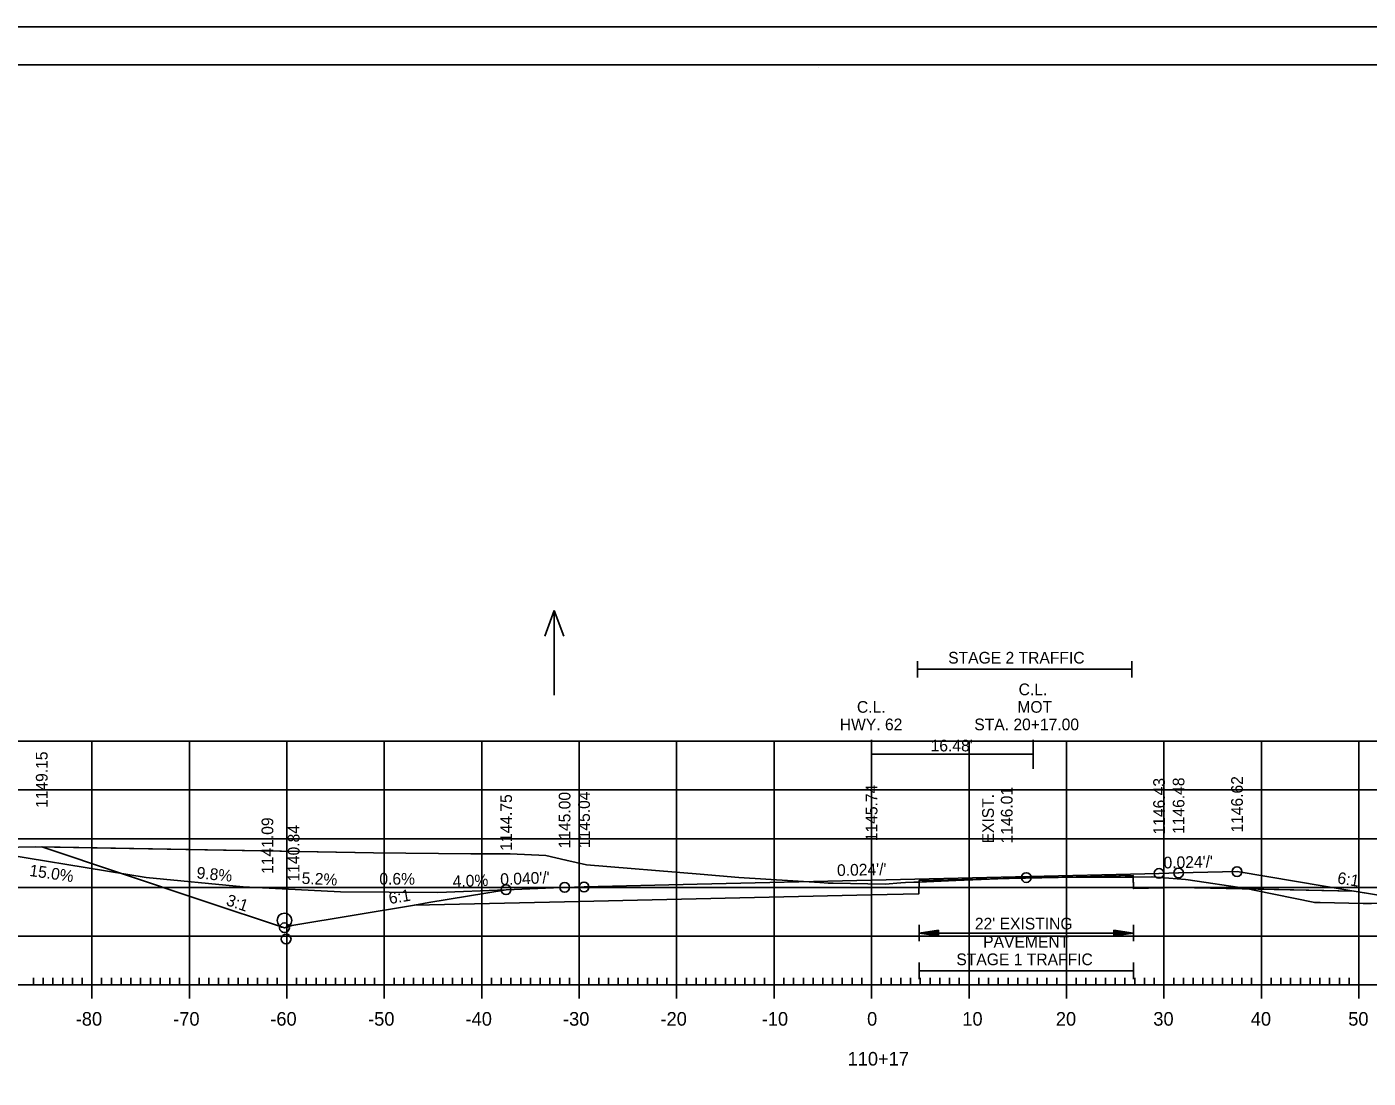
# Model space of a CAD drawing. Extents: x 1322838 to 1324533, y 339903 to 351025.
# Drawn here: x 1323617 to 1323754.7, y 340008.5 to 340116.5 of the extents above; entities that cross this region are included whole.
import ezdxf

# ---------------------------------------------------------------- set-up
doc = ezdxf.new("R2010")
doc.units = 0
for name, color, linetype in [('R_Alt Surface', 7, 'Continuous'), ('R_Axis', 7, 'Continuous'), ('R_Axis Annot', 7, 'Continuous'), ('R_Border', 7, 'Continuous'), ('R_Drive', 7, 'Continuous'), ('R_Exist Surface', 7, 'Continuous'), ('R_Fin Surface', 7, 'Continuous'), ('R_Fin Surface Annot', 7, 'Continuous'), ('R_Grid', 7, 'Continuous'), ('R_No Plot', 7, 'Continuous'), ('R_Water', 7, 'Continuous'), ('R_Water Annot', 7, 'Continuous'), ('R_Xsect Elev', 7, 'Continuous'), ('T_Drafting', 7, 'Continuous')]:
    doc.layers.add(name, color=color, linetype=linetype)

msp = doc.modelspace()

# ---------------------------------------------------------------- linework, layer by layer
at = {"layer": 'R_Alt Surface'}
msp.add_lwpolyline([(1323753.22, 340027.72), (1323735.22, 340028.08), (1323730.59, 340027.97), (1323730.58, 340029.31), (1323708.59, 340028.79), (1323708.58, 340027.45), (1323703.72, 340027.34), (1323672.22, 340026.6), (1323656.81, 340026.29)], dxfattribs=at)
at = {"layer": 'R_Axis'}
for p, q in [((1323617.72, 340018.1), (1323617.72, 340018.8)), ((1323618.72, 340018.1), (1323618.72, 340018.8)), ((1323619.72, 340018.1), (1323619.72, 340018.8)), ((1323620.72, 340018.1), (1323620.72, 340018.8)), ((1323621.72, 340018.1), (1323621.72, 340018.8)), ((1323622.72, 340018.1), (1323622.72, 340018.8)), ((1323623.72, 340016.7), (1323623.72, 340019.5)), ((1323624.72, 340018.1), (1323624.72, 340018.8)), ((1323625.72, 340018.1), (1323625.72, 340018.8)), ((1323626.72, 340018.1), (1323626.72, 340018.8)), ((1323627.72, 340018.1), (1323627.72, 340018.8)), ((1323628.72, 340018.1), (1323628.72, 340018.8)), ((1323629.72, 340018.1), (1323629.72, 340018.8)), ((1323630.72, 340018.1), (1323630.72, 340018.8)), ((1323631.72, 340018.1), (1323631.72, 340018.8)), ((1323632.72, 340018.1), (1323632.72, 340018.8)), ((1323633.72, 340016.7), (1323633.72, 340019.5)), ((1323634.72, 340018.1), (1323634.72, 340018.8)), ((1323635.72, 340018.1), (1323635.72, 340018.8)), ((1323636.72, 340018.1), (1323636.72, 340018.8)), ((1323637.72, 340018.1), (1323637.72, 340018.8)), ((1323638.72, 340018.1), (1323638.72, 340018.8)), ((1323639.72, 340018.1), (1323639.72, 340018.8)), ((1323640.72, 340018.1), (1323640.72, 340018.8)), ((1323641.72, 340018.1), (1323641.72, 340018.8)), ((1323642.72, 340018.1), (1323642.72, 340018.8)), ((1323643.72, 340016.7), (1323643.72, 340019.5)), ((1323644.72, 340018.1), (1323644.72, 340018.8)), ((1323645.72, 340018.1), (1323645.72, 340018.8)), ((1323646.72, 340018.1), (1323646.72, 340018.8)), ((1323647.72, 340018.1), (1323647.72, 340018.8)), ((1323648.72, 340018.1), (1323648.72, 340018.8)), ((1323649.72, 340018.1), (1323649.72, 340018.8)), ((1323650.72, 340018.1), (1323650.72, 340018.8)), ((1323651.72, 340018.1), (1323651.72, 340018.8)), ((1323652.72, 340018.1), (1323652.72, 340018.8)), ((1323653.72, 340016.7), (1323653.72, 340019.5)), ((1323654.72, 340018.1), (1323654.72, 340018.8)), ((1323655.72, 340018.1), (1323655.72, 340018.8)), ((1323656.72, 340018.1), (1323656.72, 340018.8)), ((1323657.72, 340018.1), (1323657.72, 340018.8)), ((1323658.72, 340018.1), (1323658.72, 340018.8)), ((1323659.72, 340018.1), (1323659.72, 340018.8)), ((1323660.72, 340018.1), (1323660.72, 340018.8)), ((1323661.72, 340018.1), (1323661.72, 340018.8)), ((1323662.72, 340018.1), (1323662.72, 340018.8)), ((1323663.72, 340016.7), (1323663.72, 340019.5)), ((1323664.72, 340018.1), (1323664.72, 340018.8)), ((1323665.72, 340018.1), (1323665.72, 340018.8)), ((1323666.72, 340018.1), (1323666.72, 340018.8)), ((1323667.72, 340018.1), (1323667.72, 340018.8)), ((1323668.72, 340018.1), (1323668.72, 340018.8)), ((1323669.72, 340018.1), (1323669.72, 340018.8)), ((1323670.72, 340018.1), (1323670.72, 340018.8)), ((1323671.72, 340018.1), (1323671.72, 340018.8)), ((1323672.72, 340018.1), (1323672.72, 340018.8)), ((1323673.72, 340016.7), (1323673.72, 340019.5)), ((1323674.72, 340018.1), (1323674.72, 340018.8)), ((1323675.72, 340018.1), (1323675.72, 340018.8)), ((1323676.72, 340018.1), (1323676.72, 340018.8)), ((1323677.72, 340018.1), (1323677.72, 340018.8)), ((1323678.72, 340018.1), (1323678.72, 340018.8)), ((1323679.72, 340018.1), (1323679.72, 340018.8)), ((1323680.72, 340018.1), (1323680.72, 340018.8)), ((1323681.72, 340018.1), (1323681.72, 340018.8)), ((1323682.72, 340018.1), (1323682.72, 340018.8)), ((1323683.72, 340016.7), (1323683.72, 340019.5)), ((1323684.72, 340018.1), (1323684.72, 340018.8)), ((1323685.72, 340018.1), (1323685.72, 340018.8)), ((1323686.72, 340018.1), (1323686.72, 340018.8)), ((1323687.72, 340018.1), (1323687.72, 340018.8)), ((1323688.72, 340018.1), (1323688.72, 340018.8)), ((1323689.72, 340018.1), (1323689.72, 340018.8)), ((1323690.72, 340018.1), (1323690.72, 340018.8)), ((1323691.72, 340018.1), (1323691.72, 340018.8)), ((1323692.72, 340018.1), (1323692.72, 340018.8)), ((1323693.72, 340016.7), (1323693.72, 340019.5)), ((1323694.72, 340018.1), (1323694.72, 340018.8)), ((1323695.72, 340018.1), (1323695.72, 340018.8)), ((1323696.72, 340018.1), (1323696.72, 340018.8)), ((1323697.72, 340018.1), (1323697.72, 340018.8)), ((1323698.72, 340018.1), (1323698.72, 340018.8)), ((1323699.72, 340018.1), (1323699.72, 340018.8)), ((1323700.72, 340018.1), (1323700.72, 340018.8)), ((1323701.72, 340018.1), (1323701.72, 340018.8)), ((1323702.72, 340018.1), (1323702.72, 340018.8)), ((1323703.72, 340016.7), (1323703.72, 340019.5)), ((1323704.72, 340018.1), (1323704.72, 340018.8)), ((1323705.72, 340018.1), (1323705.72, 340018.8)), ((1323706.72, 340018.1), (1323706.72, 340018.8)), ((1323707.72, 340018.1), (1323707.72, 340018.8)), ((1323708.72, 340018.1), (1323708.72, 340018.8)), ((1323709.72, 340018.1), (1323709.72, 340018.8)), ((1323710.72, 340018.1), (1323710.72, 340018.8)), ((1323711.72, 340018.1), (1323711.72, 340018.8)), ((1323712.72, 340018.1), (1323712.72, 340018.8)), ((1323713.72, 340016.7), (1323713.72, 340019.5)), ((1323714.72, 340018.1), (1323714.72, 340018.8)), ((1323715.72, 340018.1), (1323715.72, 340018.8)), ((1323716.72, 340018.1), (1323716.72, 340018.8)), ((1323717.72, 340018.1), (1323717.72, 340018.8)), ((1323718.72, 340018.1), (1323718.72, 340018.8)), ((1323719.72, 340018.1), (1323719.72, 340018.8)), ((1323720.72, 340018.1), (1323720.72, 340018.8)), ((1323721.72, 340018.1), (1323721.72, 340018.8)), ((1323722.72, 340018.1), (1323722.72, 340018.8)), ((1323723.72, 340016.7), (1323723.72, 340019.5)), ((1323724.72, 340018.1), (1323724.72, 340018.8)), ((1323725.72, 340018.1), (1323725.72, 340018.8)), ((1323726.72, 340018.1), (1323726.72, 340018.8)), ((1323727.72, 340018.1), (1323727.72, 340018.8)), ((1323728.72, 340018.1), (1323728.72, 340018.8)), ((1323729.72, 340018.1), (1323729.72, 340018.8)), ((1323730.72, 340018.1), (1323730.72, 340018.8)), ((1323731.72, 340018.1), (1323731.72, 340018.8)), ((1323732.72, 340018.1), (1323732.72, 340018.8)), ((1323733.72, 340016.7), (1323733.72, 340019.5)), ((1323734.72, 340018.1), (1323734.72, 340018.8)), ((1323735.72, 340018.1), (1323735.72, 340018.8)), ((1323736.72, 340018.1), (1323736.72, 340018.8)), ((1323737.72, 340018.1), (1323737.72, 340018.8)), ((1323738.72, 340018.1), (1323738.72, 340018.8)), ((1323739.72, 340018.1), (1323739.72, 340018.8)), ((1323740.72, 340018.1), (1323740.72, 340018.8)), ((1323741.72, 340018.1), (1323741.72, 340018.8)), ((1323742.72, 340018.1), (1323742.72, 340018.8)), ((1323743.72, 340016.7), (1323743.72, 340019.5)), ((1323744.72, 340018.1), (1323744.72, 340018.8)), ((1323745.72, 340018.1), (1323745.72, 340018.8)), ((1323746.72, 340018.1), (1323746.72, 340018.8)), ((1323747.72, 340018.1), (1323747.72, 340018.8)), ((1323748.72, 340018.1), (1323748.72, 340018.8)), ((1323749.72, 340018.1), (1323749.72, 340018.8)), ((1323750.72, 340018.1), (1323750.72, 340018.8)), ((1323751.72, 340018.1), (1323751.72, 340018.8)), ((1323752.72, 340018.1), (1323752.72, 340018.8)), ((1323753.72, 340016.7), (1323753.72, 340019.5)), ((1323563.72, 340018.1), (1323843.72, 340018.1))]:
    msp.add_line(p, q, dxfattribs=at)
at = {"layer": 'R_Axis Annot'}
for p, q in [((1323708.43, 340051.34), (1323708.43, 340049.64)), ((1323708.43, 340050.49), (1323730.43, 340050.49)), ((1323730.43, 340051.34), (1323730.43, 340049.64)), ((1323708.59, 340024.26), (1323708.59, 340022.56)), ((1323730.59, 340024.26), (1323730.59, 340022.56)), ((1323710.59, 340023.71), (1323708.59, 340023.41)), ((1323710.59, 340023.11), (1323708.59, 340023.41)), ((1323708.59, 340023.41), (1323730.59, 340023.41)), ((1323710.59, 340023.66), (1323708.92, 340023.41)), ((1323710.59, 340023.16), (1323708.92, 340023.41)), ((1323710.59, 340023.61), (1323709.26, 340023.41)), ((1323710.59, 340023.21), (1323709.26, 340023.41)), ((1323710.59, 340023.56), (1323709.6, 340023.41)), ((1323710.59, 340023.26), (1323709.6, 340023.41)), ((1323710.59, 340023.51), (1323709.94, 340023.41)), ((1323710.59, 340023.31), (1323709.94, 340023.41)), ((1323710.59, 340023.46), (1323710.27, 340023.41)), ((1323710.59, 340023.36), (1323710.27, 340023.41)), ((1323710.59, 340023.11), (1323710.59, 340023.71)), ((1323728.59, 340023.71), (1323730.59, 340023.41)), ((1323728.59, 340023.71), (1323728.59, 340023.11)), ((1323728.59, 340023.66), (1323730.25, 340023.41)), ((1323728.59, 340023.61), (1323729.91, 340023.41)), ((1323728.59, 340023.56), (1323729.58, 340023.41)), ((1323728.59, 340023.51), (1323729.24, 340023.41)), ((1323728.59, 340023.46), (1323728.9, 340023.41)), ((1323728.59, 340023.11), (1323730.59, 340023.41)), ((1323728.59, 340023.31), (1323729.24, 340023.41)), ((1323728.59, 340023.21), (1323729.91, 340023.41)), ((1323728.59, 340023.16), (1323730.25, 340023.41)), ((1323728.59, 340023.26), (1323729.58, 340023.41)), ((1323728.59, 340023.36), (1323728.9, 340023.41)), ((1323708.59, 340020.37), (1323708.59, 340018.67)), ((1323730.59, 340020.37), (1323730.59, 340018.67)), ((1323708.59, 340019.52), (1323730.59, 340019.52))]:
    msp.add_line(p, q, dxfattribs=at)
at = {"layer": 'R_Border'}
for p, q in [((1323545.72, 340112.56), (1323861.9, 340112.56)), ((1323698.24, 340112.3), (1323698.24, 340112.3)), ((1323698.24, 340112.3), (1323698.24, 340112.3))]:
    msp.add_line(p, q, dxfattribs=at)
at = {"layer": 'R_Drive'}
msp.add_lwpolyline([(1323666.22, 340027.86), (1323659.22, 340027.58), (1323649.22, 340027.64), (1323639.23, 340028.15), (1323629.28, 340029.13), (1323610.9, 340032.14)], dxfattribs=at)
at = {"layer": 'R_Exist Surface'}
msp.add_lwpolyline([(1323610.9, 340032.14), (1323617.97, 340032.26), (1323652.63, 340031.63), (1323662.61, 340031.56), (1323666.64, 340031.55), (1323670.29, 340031.38), (1323672.36, 340030.91), (1323674.47, 340030.43), (1323686.14, 340029.47), (1323690.11, 340029.13), (1323698.4, 340028.59), (1323699.25, 340028.54), (1323699.78, 340028.52), (1323705.1, 340028.42), (1323706.72, 340028.55), (1323707.21, 340028.6), (1323719.26, 340029.09), (1323719.59, 340029.11), (1323729.75, 340029.16), (1323732.49, 340029.17), (1323732.51, 340029.17), (1323735.94, 340028.91), (1323736.19, 340028.87), (1323742.18, 340027.99), (1323742.98, 340027.81), (1323749.19, 340026.54), (1323749.74, 340026.53), (1323754.15, 340026.43), (1323755.02, 340026.43)], dxfattribs=at)
at = {"layer": 'R_Fin Surface'}
msp.add_lwpolyline([(1323618.57, 340032.25), (1323618.58, 340032.25), (1323635.02, 340026.76), (1323643.48, 340023.95), (1323644.22, 340024.19), (1323656.81, 340026.29), (1323658.29, 340026.54), (1323666.22, 340027.86), (1323666.23, 340027.86), (1323671.09, 340028.05), (1323672.22, 340028.1), (1323674.22, 340028.14), (1323685.81, 340028.42), (1323703.72, 340028.84), (1323703.76, 340028.84), (1323733.22, 340029.53), (1323733.22, 340029.53), (1323735.22, 340029.58), (1323735.22, 340029.58), (1323741.22, 340029.72), (1323741.24, 340029.72), (1323753.22, 340027.72), (1323753.23, 340027.72), (1323763.22, 340026.06)], dxfattribs=at)
at = {"layer": 'R_Grid'}
for p, q in [((1323563.72, 340043.1), (1323843.72, 340043.1)), ((1323623.72, 340018.1), (1323623.72, 340043.1)), ((1323633.72, 340018.1), (1323633.72, 340043.1)), ((1323643.72, 340018.1), (1323643.72, 340043.1)), ((1323653.72, 340018.1), (1323653.72, 340043.1)), ((1323663.72, 340018.1), (1323663.72, 340043.1)), ((1323673.72, 340018.1), (1323673.72, 340043.1)), ((1323683.72, 340018.1), (1323683.72, 340043.1)), ((1323693.72, 340018.1), (1323693.72, 340043.1)), ((1323703.72, 340018.1), (1323703.72, 340043.1)), ((1323713.72, 340018.1), (1323713.72, 340043.1)), ((1323723.72, 340018.1), (1323723.72, 340043.1)), ((1323733.72, 340018.1), (1323733.72, 340043.1)), ((1323743.72, 340018.1), (1323743.72, 340043.1)), ((1323753.72, 340018.1), (1323753.72, 340043.1)), ((1323563.72, 340038.1), (1323843.72, 340038.1)), ((1323563.72, 340033.1), (1323843.72, 340033.1)), ((1323563.72, 340028.1), (1323843.72, 340028.1)), ((1323563.72, 340023.1), (1323843.72, 340023.1)), ((1323563.72, 340018.1), (1323843.72, 340018.1))]:
    msp.add_line(p, q, dxfattribs=at)
at = {"layer": 'R_No Plot'}
msp.add_line((1323533.31, 340116.46), (1323866.65, 340116.46), dxfattribs=at)
for points in [[(1323533.31, 340116.46), (1323866.65, 340116.46), (1323866.65, 339903.12), (1323533.31, 339903.12)], [(1323779.64, 340112.56), (1323799.26, 340112.56), (1323799.26, 340102.68), (1323815.37, 340102.68), (1323838.57, 340102.68), (1323838.57, 340070.01), (1323861.77, 340070.01), (1323861.9, 339907.1), (1323545.72, 339907.1), (1323545.72, 340112.56)], [(1323618.57, 340032.25), (1323652.63, 340031.63), (1323662.61, 340031.56), (1323666.64, 340031.55), (1323670.29, 340031.38), (1323672.36, 340030.91), (1323674.47, 340030.43), (1323686.14, 340029.47), (1323690.11, 340029.13), (1323698.4, 340028.59), (1323699.25, 340028.54), (1323699.78, 340028.52), (1323705.1, 340028.42), (1323706.72, 340028.55), (1323707.21, 340028.6), (1323708.59, 340028.65), (1323708.58, 340027.45), (1323703.72, 340027.34), (1323672.22, 340026.6), (1323656.81, 340026.29), (1323644.22, 340024.19), (1323643.48, 340023.95), (1323635.02, 340026.76), (1323618.58, 340032.25)], [(1323708.59, 340028.65), (1323716.15, 340028.97), (1323708.59, 340028.79)], [(1323716.15, 340028.97), (1323719.26, 340029.09), (1323719.59, 340029.11), (1323722.88, 340029.12)], [(1323722.88, 340029.12), (1323729.75, 340029.16), (1323730.58, 340029.16), (1323730.58, 340029.31)], [(1323730.58, 340029.16), (1323732.49, 340029.17), (1323732.51, 340029.17), (1323735.94, 340028.91), (1323736.19, 340028.87), (1323742.18, 340027.99), (1323742.42, 340027.94), (1323735.22, 340028.08), (1323730.59, 340027.97)], [(1323742.42, 340027.94), (1323742.98, 340027.81), (1323749.19, 340026.54), (1323749.74, 340026.53), (1323754.15, 340026.43), (1323755.02, 340026.43), (1323758.89, 340026.55), (1323760.76, 340026.47), (1323753.23, 340027.72), (1323753.22, 340027.72)]]:
    msp.add_lwpolyline(points, close=True, dxfattribs=at)
for centre in [(1323719.59, 340029.11), (1323733.22, 340029.53), (1323735.22, 340029.58), (1323741.22, 340029.72), (1323666.22, 340027.86), (1323672.22, 340028.1), (1323674.22, 340028.14), (1323643.48, 340023.95), (1323643.65, 340022.79)]:
    msp.add_circle(centre, 0.5, dxfattribs=at)
at = {"layer": 'R_Water'}
msp.add_circle((1323643.48, 340024.7), 0.75, dxfattribs=at)
at = {"layer": 'R_Water Annot'}
for p, q in [((1323671.16, 340056.54), (1323670.19, 340053.88)), ((1323671.16, 340047.85), (1323671.16, 340056.54)), ((1323671.16, 340056.54), (1323672.13, 340053.88))]:
    msp.add_line(p, q, dxfattribs=at)
at = {"layer": 'T_Drafting'}
for p, q in [((1323703.72, 340040.26), (1323703.72, 340043.26)), ((1323720.31, 340040.26), (1323720.31, 340043.26)), ((1323703.72, 340041.76), (1323720.31, 340041.76))]:
    msp.add_line(p, q, dxfattribs=at)

# ---------------------------------------------------------------- texts
at = {"layer": 'R_Axis Annot'}
for s, height, p in [('STAGE 2 TRAFFIC', 1.2, (1323711.58, 340051.08)), ('C.L.', 1.2, (1323718.81, 340047.83)), ('C.L.', 1.2, (1323702.22, 340046.03)), ('MOT', 1.2, (1323718.68, 340046.03)), ('HWY. 62', 1.2, (1323700.46, 340044.23)), ('STA. 20+17.00', 1.2, (1323714.26, 340044.23)), ("22' EXISTING ", 1.2, (1323714.32, 340023.78)), ('PAVEMENT', 1.2, (1323715.17, 340021.92)), ('STAGE 1 TRAFFIC', 1.2, (1323712.42, 340020.11)), ('-80', 1.4, (1323622.06, 340013.9)), ('-70', 1.4, (1323632.06, 340013.9)), ('-60', 1.4, (1323642.02, 340013.9)), ('-50', 1.4, (1323652.06, 340013.9)), ('-40', 1.4, (1323662.06, 340013.9)), ('-30', 1.4, (1323672.06, 340013.9)), ('-20', 1.4, (1323682.06, 340013.9)), ('-10', 1.4, (1323692.45, 340013.9)), ('0', 1.4, (1323703.26, 340013.9)), ('10', 1.4, (1323713.03, 340013.9)), ('20', 1.4, (1323722.63, 340013.9)), ('30', 1.4, (1323732.63, 340013.9)), ('40', 1.4, (1323742.63, 340013.9)), ('50', 1.4, (1323752.63, 340013.9)), ('110+17', 1.4, (1323701.26, 340009.8))]:
    msp.add_text(s, height=height, dxfattribs=at).set_placement(p)
at = {"layer": 'R_Drive'}
for s, rotation, p in [('15.0%', 351.7706, (1323617.25, 340029.28)), ('9.8%', 354.4006, (1323634.42, 340029.03)), ('5.2%', 357.0306, (1323645.22, 340028.47)), ('0.6%', 359.6606, (1323653.21, 340028.39)), ('4.0%', 2.2906, (1323660.76, 340028.11))]:
    msp.add_text(s, height=1.2, rotation=rotation, dxfattribs=at).set_placement(p)
at = {"layer": 'R_Fin Surface Annot'}
for s, rotation, p in [('1149.15', 90, (1323619.17, 340036.25)), ('1146.43', 90, (1323733.82, 340033.53)), ('1146.48', 90, (1323735.82, 340033.58)), ('1146.62', 90, (1323741.82, 340033.72)), ('1145.00', 90, (1323672.82, 340032.1)), ('1145.04', 90, (1323674.82, 340032.14)), ('1145.74', 90, (1323704.32, 340032.84)), ('1144.75', 90, (1323666.82, 340031.86)), ('1141.09', 90, (1323642.33, 340029.48)), ('1140.84', 90, (1323645.02, 340028.7)), ("0.024'/'", 1.3533, (1323733.69, 340030.04)), ("0.040'/'", 2.2906, (1323665.64, 340028.33)), ("0.024'/'", 1.3486, (1323700.19, 340029.26)), ('6:1', 350.5369, (1323751.45, 340028.52)), ('3:1', 341.5644, (1323637.41, 340026.3)), ('6:1', 9.4606, (1323654.28, 340026.38))]:
    msp.add_text(s, height=1.2, rotation=rotation, dxfattribs=at).set_placement(p)
at = {"layer": 'R_Xsect Elev'}
for s, p in [('1146.01', (1323718.19, 340032.61)), ('EXIST. ', (1323716.27, 340032.61))]:
    msp.add_text(s, height=1.2, rotation=90, dxfattribs=at).set_placement(p)
at = {"layer": 'T_Drafting'}
msp.add_text("16.48'", height=1.2, dxfattribs=at).set_placement((1323709.78, 340042.06))

doc.saveas('drawing.dxf')
